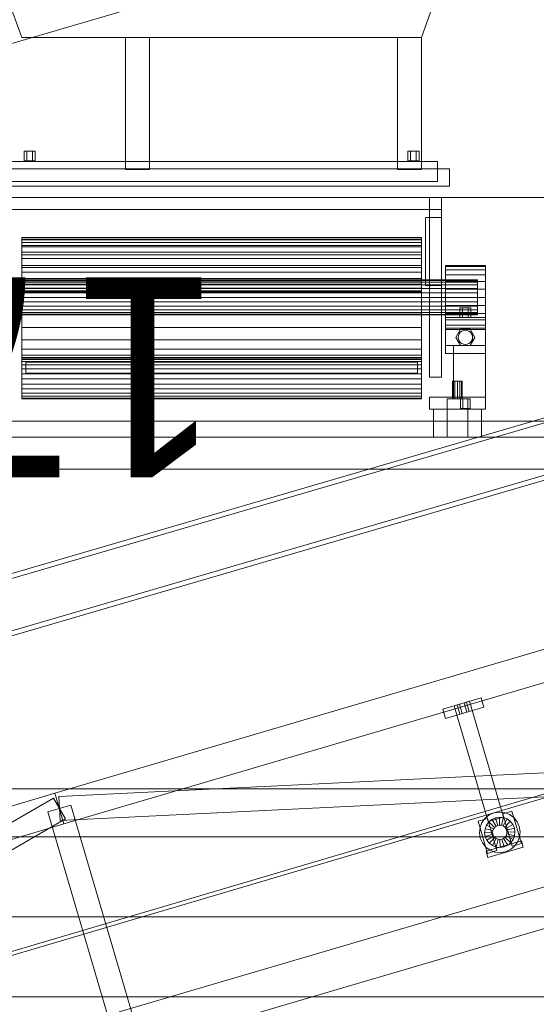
# Model space of a CAD drawing. Header units: millimetres. Extents: x -2233 to 65662, y -50530 to 6847.
# Tile 543 of 656: x 4848 to 5494, y 1091 to 2322. Entities that reach past the tile are written whole.
import ezdxf

# ---------------------------------------------------------------- set-up
doc = ezdxf.new("R2010")
doc.units = ezdxf.units.MM
for name, color, linetype, lineweight in [('COTAS_P', 1, 'Continuous', 0), ('lateral_C01', 7, 'Continuous', 0), ('lateral_dosificador', 7, 'Continuous', 0)]:
    doc.layers.add(name, color=color, linetype=linetype, lineweight=lineweight)
doc.dimstyles.new('R19_100', dxfattribs={"dimtxt": 250, "dimasz": 150, "dimexe": 150, "dimexo": 80, "dimgap": 100, "dimtad": 1, "dimtih": 1, "dimtoh": 1, "dimdsep": 46, "dimcen": 0.09, "dimadec": 0, "dimazin": 0, "dimtfac": 1, "dimtdec": 4, "dimtofl": 0, "dimtmove": 0, "dimatfit": 3, "dimfxl": 1, "dimtolj": 1, "dimtzin": 0, "dimarcsym": 0})

# ---------------------------------------------------------------- blocks, each defined once
blk = doc.blocks.new('DIM_R32_1')
at = {"layer": 'COTAS_P'}
for p, q in [((796, 1103.4), (9904.9, 3783.4)), ((9904.9, 3783.4), (9748.3, 3784.2)), ((9904.9, 3783.4), (9773.7, 3697.9)), ((10158.9, 2920), (9904.9, 3783.4)), ((796, 1103.4), (927.2, 1188.9)), ((1050, 240), (796, 1103.4)), ((796, 1103.4), (952.6, 1102.6))]:
    blk.add_line(p, q, dxfattribs=at)
blk.add_text('9495 P', height=250, rotation=16.3948, dxfattribs=at).set_placement((5322.2, 2539.3))
blk = doc.blocks.new('DIM_R32_18')
at = {"layer": 'COTAS_P'}
for p, q in [((4250, 2100), (4400, 2145)), ((5950, 2100), (5800, 2145)), ((4250, 1200), (4250, 2100)), ((5950, 2100), (4250, 2100)), ((4250, 2100), (4400, 2055)), ((5950, 2100), (5800, 2055)), ((5950, 1200), (5950, 2100))]:
    blk.add_line(p, q, dxfattribs=at)
blk.add_text('1700 P', height=250, rotation=180, dxfattribs=at).set_placement((5100, 2000))

msp = doc.modelspace()

# ---------------------------------------------------------------- linework, layer by layer
at = {"layer": 'lateral_C01'}
for p, q in [((1105.699, 51.872), (10210.031, 2747.406)), ((1107.119, 47.078), (10211.451, 2742.611)), ((5657.552, 1869.456), (4716.927, 1594.452)), ((4718.61, 1588.693), (5659.235, 1863.697)), ((4736.241, 1528.388), (5676.866, 1803.393)), ((5678.55, 1797.634), (4737.925, 1522.629)), ((4891.593, 1354.625), (6042.801, 1693.33)), ((4902.883, 1316.252), (6054.091, 1654.956)), ((5376.627, 1459.805), (5424.594, 1473.917)), ((5391.017, 1464.038), (5410.204, 1469.683)), ((5394.855, 1465.167), (5397.733, 1466.014)), ((5397.733, 1466.014), (5403.489, 1467.708)), ((5401.12, 1454.502), (5397.733, 1466.014)), ((5403.489, 1467.708), (5406.367, 1468.554)), ((5406.876, 1456.196), (5403.489, 1467.708)), ((5409.754, 1457.042), (5406.367, 1468.554)), ((5452.793, 1324.93), (5410.204, 1469.683)), ((5427.981, 1462.405), (5424.594, 1473.917)), ((5376.627, 1459.805), (5380.014, 1448.293)), ((5380.014, 1448.293), (5427.981, 1462.405)), ((5391.017, 1464.038), (5433.606, 1319.285)), ((5394.855, 1465.167), (5398.242, 1453.655)), ((5401.12, 1454.502), (5398.242, 1453.655)), ((5401.12, 1454.502), (5406.876, 1456.196)), ((5406.876, 1456.196), (5409.754, 1457.042)), ((4972.035, 1081.213), (6123.243, 1419.918)), ((4896.503, 1350.42), (6129.564, 1410.916)), ((4897.973, 1320.456), (6131.034, 1380.952)), ((4986.148, 1033.246), (6137.356, 1371.951)), ((3740.385, 1015.921), (4891.593, 1354.625)), ((3820.388, 731.518), (4889.742, 1348.431)), ((4889.742, 1348.431), (4904.734, 1322.445)), ((4891.593, 1354.625), (4902.883, 1316.252)), ((4896.503, 1350.42), (4897.973, 1320.456)), ((4911.628, 1339.672), (4882.848, 1331.205)), ((4964.701, 1052.996), (4882.848, 1331.205)), ((4911.628, 1339.672), (4993.482, 1061.464)), ((5440.829, 1330.166), (5447.38, 1331.191)), ((5447.38, 1331.191), (5453.973, 1330.486)), ((5451.664, 1328.768), (5463.176, 1332.155)), ((5453.973, 1330.486), (5460.159, 1328.098)), ((5475.031, 1291.862), (5463.176, 1332.155)), ((3835.379, 705.532), (4904.734, 1322.445)), ((5420.965, 1319.735), (5432.477, 1323.122)), ((5420.965, 1319.735), (5432.82, 1279.443)), ((5425.698, 1317.96), (5429.605, 1323.317)), ((5429.605, 1323.317), (5434.766, 1327.48)), ((5431.317, 1314.896), (5434.24, 1318.903)), ((5444.332, 1282.83), (5432.477, 1323.122)), ((5433.606, 1319.285), (5452.793, 1324.93)), ((5434.24, 1318.903), (5438.1, 1322.017)), ((5441.481, 1312.006), (5434.24, 1318.903)), ((5434.766, 1327.48), (5440.829, 1330.166)), ((5438.1, 1322.017), (5442.635, 1324.026)), ((5443.309, 1313.481), (5438.1, 1322.017)), ((5442.635, 1324.026), (5447.535, 1324.793)), ((5445.458, 1314.433), (5442.635, 1324.026)), ((5447.779, 1314.796), (5447.535, 1324.793)), ((5447.535, 1324.793), (5452.467, 1324.266)), ((5450.115, 1314.546), (5452.467, 1324.266)), ((5451.664, 1328.768), (5463.519, 1288.475)), ((5452.307, 1313.7), (5457.095, 1322.48)), ((5452.467, 1324.266), (5457.095, 1322.48)), ((5454.205, 1312.316), (5461.102, 1319.557)), ((5457.095, 1322.48), (5461.102, 1319.557)), ((5460.159, 1328.098), (5465.516, 1324.191)), ((5461.102, 1319.557), (5464.216, 1315.697)), ((5465.516, 1324.191), (5469.679, 1319.031)), ((5469.679, 1319.031), (5472.365, 1312.968)), ((3751.675, 977.547), (4902.883, 1316.252)), ((5422.605, 1305.181), (5423.311, 1311.774)), ((5423.311, 1311.774), (5425.698, 1317.96)), ((5429.003, 1305.336), (5429.531, 1310.268)), ((5429.531, 1310.268), (5431.317, 1314.896)), ((5439.25, 1307.916), (5429.531, 1310.268)), ((5440.096, 1310.108), (5431.317, 1314.896)), ((5439.001, 1305.58), (5439.25, 1307.916)), ((5439.25, 1307.916), (5440.096, 1310.108)), ((5440.096, 1310.108), (5441.481, 1312.006)), ((5441.481, 1312.006), (5443.309, 1313.481)), ((5443.309, 1313.481), (5445.458, 1314.433)), ((5445.458, 1314.433), (5447.779, 1314.796)), ((5447.779, 1314.796), (5450.115, 1314.546)), ((5450.115, 1314.546), (5452.307, 1313.7)), ((5452.307, 1313.7), (5454.205, 1312.316)), ((5454.205, 1312.316), (5455.68, 1310.487)), ((5455.68, 1310.487), (5464.216, 1315.697)), ((5455.68, 1310.487), (5456.632, 1308.339)), ((5466.225, 1311.162), (5456.632, 1308.339)), ((5456.632, 1308.339), (5456.995, 1306.018)), ((5456.995, 1306.018), (5456.745, 1303.682)), ((5456.995, 1306.018), (5466.992, 1306.261)), ((5464.216, 1315.697), (5466.225, 1311.162)), ((5466.225, 1311.162), (5466.992, 1306.261)), ((5466.992, 1306.261), (5466.465, 1301.329)), ((5472.365, 1312.968), (5473.39, 1306.417)), ((5473.39, 1306.417), (5472.685, 1299.824)), ((5423.631, 1298.63), (5422.605, 1305.181)), ((5426.316, 1292.567), (5423.631, 1298.63)), ((5439.001, 1305.58), (5429.003, 1305.336)), ((5429.77, 1300.436), (5429.003, 1305.336)), ((5439.364, 1303.259), (5429.77, 1300.436)), ((5431.779, 1295.901), (5429.77, 1300.436)), ((5431.014, 1282.039), (5475.143, 1295.023)), ((5440.315, 1301.11), (5431.779, 1295.901)), ((5434.894, 1292.041), (5431.779, 1295.901)), ((5441.791, 1299.282), (5434.894, 1292.041)), ((5443.689, 1297.897), (5438.901, 1289.118)), ((5439.364, 1303.259), (5439.001, 1305.58)), ((5440.315, 1301.11), (5439.364, 1303.259)), ((5441.791, 1299.282), (5440.315, 1301.11)), ((5443.689, 1297.897), (5441.791, 1299.282)), ((5445.881, 1297.051), (5443.528, 1287.332)), ((5445.881, 1297.051), (5443.689, 1297.897)), ((5448.217, 1296.802), (5445.881, 1297.051)), ((5450.538, 1297.165), (5448.217, 1296.802)), ((5448.217, 1296.802), (5448.46, 1286.804)), ((5452.686, 1298.116), (5450.538, 1297.165)), ((5450.538, 1297.165), (5453.361, 1287.571)), ((5454.515, 1299.592), (5452.686, 1298.116)), ((5452.686, 1298.116), (5457.896, 1289.58)), ((5455.899, 1301.49), (5454.515, 1299.592)), ((5454.515, 1299.592), (5461.756, 1292.695)), ((5456.745, 1303.682), (5455.899, 1301.49)), ((5455.899, 1301.49), (5464.679, 1296.702)), ((5456.745, 1303.682), (5466.465, 1301.329)), ((5464.679, 1296.702), (5461.756, 1292.695)), ((5466.465, 1301.329), (5464.679, 1296.702)), ((5470.297, 1293.638), (5466.39, 1288.281)), ((5472.685, 1299.824), (5470.297, 1293.638)), ((5477.401, 1287.348), (5475.143, 1295.023)), ((5430.48, 1287.406), (5426.316, 1292.567)), ((5435.837, 1283.499), (5430.48, 1287.406)), ((5431.014, 1282.039), (5433.272, 1274.364)), ((5432.82, 1279.443), (5444.332, 1282.83)), ((5433.272, 1274.364), (5477.401, 1287.348)), ((5438.901, 1289.118), (5434.894, 1292.041)), ((5442.023, 1281.112), (5435.837, 1283.499)), ((5443.528, 1287.332), (5438.901, 1289.118)), ((5448.616, 1280.406), (5442.023, 1281.112)), ((5448.46, 1286.804), (5443.528, 1287.332)), ((5453.361, 1287.571), (5448.46, 1286.804)), ((5455.167, 1281.432), (5448.616, 1280.406)), ((5457.896, 1289.58), (5453.361, 1287.571)), ((5461.23, 1284.117), (5455.167, 1281.432)), ((5461.756, 1292.695), (5457.896, 1289.58)), ((5466.39, 1288.281), (5461.23, 1284.117)), ((5463.519, 1288.475), (5475.031, 1291.862))]:
    msp.add_line(p, q, dxfattribs=at)
at = {"layer": 'lateral_dosificador'}
for p, q in [((4850, 2300), (4350, 3700)), ((5850, 3700), (5350, 2300)), ((5350, 2300), (4850, 2300)), ((5010, 2300), (4980, 2300)), ((4980, 2300), (4980, 2135)), ((5010, 2135), (5010, 2300)), ((5320, 2300), (5010, 2300)), ((5010, 2145), (5010, 2300)), ((5350, 2300), (5320, 2300)), ((5320, 2300), (5320, 2135)), ((5320, 2300), (5320, 2145)), ((5350, 2135), (5350, 2300)), ((4853, 2158), (4856.5, 2158)), ((4853, 2158), (4853, 2146)), ((4856.5, 2158), (4863.5, 2158)), ((4856.5, 2146), (4856.5, 2158)), ((4863.5, 2158), (4867, 2158)), ((4863.5, 2146), (4863.5, 2158)), ((4867, 2146), (4867, 2158)), ((5333, 2158), (5336.5, 2158)), ((5333, 2158), (5333, 2146)), ((5336.5, 2158), (5343.5, 2158)), ((5336.5, 2146), (5336.5, 2158)), ((5343.5, 2158), (5347, 2158)), ((5343.5, 2146), (5343.5, 2158)), ((5347, 2146), (5347, 2158)), ((5370, 2145), (4830, 2145)), ((4856.5, 2146), (4853, 2146)), ((4856.5, 2146), (4863.5, 2146)), ((4863.5, 2146), (4867, 2146)), ((5320, 2145), (5010, 2145)), ((5336.5, 2146), (5333, 2146)), ((5336.5, 2146), (5343.5, 2146)), ((5343.5, 2146), (5347, 2146)), ((5370, 2120), (5370, 2145)), ((5385, 2136), (4815, 2136)), ((5010, 2135), (4980, 2135)), ((5350, 2135), (5320, 2135)), ((5385, 2136), (5385, 2114)), ((5370, 2120), (4830, 2120)), ((5385, 2114), (4815, 2114)), ((5375, 2100), (4825, 2100)), ((5375, 2100), (5360, 2100)), ((5360, 1875), (5360, 2100)), ((5375, 2100), (5375, 1875)), ((5375, 2100), (5375, 2085)), ((5375, 2085), (4825, 2085)), ((5375, 2075), (5355, 2075)), ((5355, 1990), (5355, 2075)), ((5375, 2075), (5375, 1990)), ((4850, 2047.444), (4850, 2050)), ((5350, 2050), (4850, 2050)), ((4850, 2050), (4850, 2048)), ((5350, 2048), (4850, 2048)), ((4850, 2046.876), (4850, 2048)), ((4850, 2039.952), (4850, 2047.444)), ((5350, 2047.444), (4850, 2047.444)), ((4850, 2043.579), (4850, 2046.876)), ((5350, 2046.876), (4850, 2046.876)), ((5350, 2047.444), (5350, 2050)), ((5350, 2048), (5350, 2050)), ((5350, 2046.876), (5350, 2048)), ((5350, 2039.952), (5350, 2047.444)), ((5350, 2043.579), (5350, 2046.876)), ((4850, 2038.335), (4850, 2043.579)), ((5350, 2043.579), (4850, 2043.579)), ((4850, 2028.033), (4850, 2039.952)), ((5350, 2039.952), (4850, 2039.952)), ((4850, 2031.5), (4850, 2038.335)), ((5350, 2038.335), (4850, 2038.335)), ((5350, 2038.335), (5350, 2043.579)), ((5350, 2028.033), (5350, 2039.952)), ((5350, 2031.5), (5350, 2038.335)), ((4850, 2023.541), (4850, 2031.5)), ((5350, 2031.5), (4850, 2031.5)), ((4850, 2012.5), (4850, 2028.033)), ((5350, 2028.033), (4850, 2028.033)), ((4850, 2015), (4850, 2023.541)), ((5350, 2023.541), (4850, 2023.541)), ((5350, 2023.541), (5350, 2031.5)), ((5350, 2012.5), (5350, 2028.033)), ((5350, 2015), (5350, 2023.541)), ((4850, 2015), (4850, 2006.459)), ((4850, 2015), (5350, 2015)), ((4850, 1994.411), (4850, 2012.5)), ((5350, 2012.5), (4850, 2012.5)), ((5350, 2006.459), (5350, 2015)), ((5350, 1994.411), (5350, 2012.5)), ((5380, 2013.637), (5380, 2015)), ((5430, 2015), (5380, 2015)), ((5380, 2009.641), (5380, 2013.637)), ((5430, 2013.637), (5380, 2013.637)), ((5380, 2003.284), (5380, 2009.641)), ((5430, 2009.641), (5380, 2009.641)), ((5430, 2013.637), (5430, 2015)), ((5430, 2009.641), (5430, 2013.637)), ((5430, 2003.284), (5430, 2009.641)), ((5420, 1997), (4780, 1997)), ((5420, 1996.25), (4780, 1996.25)), ((4850, 2006.459), (4850, 1998.5)), ((5350, 2006.459), (4850, 2006.459)), ((4850, 1998.5), (4850, 1991.665)), ((5350, 1998.5), (4850, 1998.5)), ((5350, 2006.459), (5350, 1998.5)), ((5350, 1998.5), (5350, 1991.665)), ((5380, 1995), (5380, 2003.284)), ((5430, 2003.284), (5380, 2003.284)), ((5420, 1996.25), (5420, 1997)), ((5420, 1994.053), (5420, 1996.25)), ((5430, 1995), (5430, 2003.284)), ((5420, 1994.053), (4780, 1994.053)), ((5420, 1990.556), (4780, 1990.556)), ((5420, 1986), (4780, 1986)), ((4850, 1975), (4850, 1994.411)), ((5350, 1994.411), (4850, 1994.411)), ((4850, 1991.665), (4850, 1986.421)), ((5350, 1991.665), (4850, 1991.665)), ((4850, 1986.421), (4850, 1983.124)), ((5350, 1986.421), (4850, 1986.421)), ((5350, 1975), (5350, 1994.411)), ((5350, 1991.665), (5350, 1986.421)), ((5350, 1986.421), (5350, 1983.124)), ((5375, 1990), (5355, 1990)), ((5380, 1985.353), (5380, 1995)), ((5430, 1995), (5380, 1995)), ((5380, 1975), (5380, 1985.353)), ((5430, 1985.353), (5380, 1985.353)), ((5420, 1990.556), (5420, 1994.053)), ((5420, 1986), (5420, 1990.556)), ((5420, 1980.694), (5420, 1986)), ((5430, 1985.353), (5430, 1995)), ((5430, 1975), (5430, 1985.353)), ((5420, 1980.694), (4780, 1980.694)), ((4780, 1975), (5420, 1975)), ((4850, 1983.124), (4850, 1982)), ((5350, 1983.124), (4850, 1983.124)), ((5350, 1982), (4850, 1982)), ((4850, 1975), (4850, 1955.589)), ((4850, 1975), (5350, 1975)), ((5350, 1983.124), (5350, 1982)), ((5350, 1955.589), (5350, 1975)), ((5380, 1975), (5380, 1964.647)), ((5380, 1975), (5430, 1975)), ((5420, 1975), (5420, 1980.694)), ((5420, 1969.306), (5420, 1975)), ((5430, 1964.647), (5430, 1975)), ((5420, 1969.306), (4780, 1969.306)), ((5420, 1964), (4780, 1964)), ((5420, 1959.444), (4780, 1959.444)), ((5380, 1964.647), (5380, 1955)), ((5430, 1964.647), (5380, 1964.647)), ((5398, 1962), (5401.5, 1962)), ((5398, 1962), (5398, 1950)), ((5401.5, 1962), (5408.5, 1962)), ((5401.5, 1950), (5401.5, 1962)), ((5408.5, 1962), (5412, 1962)), ((5408.5, 1950), (5408.5, 1962)), ((5412, 1950), (5412, 1962)), ((5420, 1969.306), (5420, 1964)), ((5420, 1964), (5420, 1959.444)), ((5420, 1959.444), (5420, 1955.947)), ((5430, 1964.647), (5430, 1955)), ((5420, 1955.947), (4780, 1955.947)), ((5420, 1953.75), (4780, 1953.75)), ((5420, 1953), (4780, 1953)), ((4850, 1955.589), (4850, 1937.5)), ((5350, 1955.589), (4850, 1955.589)), ((5350, 1955.589), (5350, 1937.5)), ((5380, 1955), (5380, 1946.716)), ((5430, 1955), (5380, 1955)), ((5430, 1950), (5380, 1950)), ((5380, 1950), (5380, 1915)), ((5380, 1946.716), (5380, 1940.359)), ((5430, 1946.716), (5380, 1946.716)), ((5401.5, 1950), (5398, 1950)), ((5401.5, 1950), (5408.5, 1950)), ((5408.5, 1950), (5412, 1950)), ((5420, 1955.947), (5420, 1953.75)), ((5420, 1953.75), (5420, 1953)), ((5430, 1955), (5430, 1946.716)), ((5430, 1915), (5430, 1950)), ((5430, 1946.716), (5430, 1940.359)), ((4850, 1937.5), (4850, 1921.967)), ((5350, 1937.5), (4850, 1937.5)), ((5350, 1937.5), (5350, 1921.967)), ((5380, 1940.359), (5380, 1936.363)), ((5430, 1940.359), (5380, 1940.359)), ((5380, 1936.363), (5380, 1935)), ((5430, 1936.363), (5380, 1936.363)), ((5430, 1935), (5380, 1935)), ((5399, 1935.392), (5393, 1925)), ((5411, 1935.392), (5399, 1935.392)), ((5405, 1934), (5402.671, 1933.693)), ((5407.329, 1933.693), (5405, 1934)), ((5417, 1925), (5411, 1935.392)), ((5430, 1940.359), (5430, 1936.363)), ((5430, 1936.363), (5430, 1935)), ((4850, 1921.967), (4850, 1910.048)), ((5350, 1921.967), (4850, 1921.967)), ((5350, 1921.967), (5350, 1910.048)), ((5393, 1925), (5399, 1914.608)), ((5396.307, 1927.329), (5396, 1925)), ((5396, 1925), (5396.307, 1922.671)), ((5397.206, 1929.5), (5396.307, 1927.329)), ((5396.307, 1922.671), (5397.206, 1920.5)), ((5398.636, 1931.364), (5397.206, 1929.5)), ((5400.5, 1932.794), (5398.636, 1931.364)), ((5402.671, 1933.693), (5400.5, 1932.794)), ((5409.5, 1932.794), (5407.329, 1933.693)), ((5411.364, 1931.364), (5409.5, 1932.794)), ((5411, 1914.608), (5417, 1925)), ((5412.794, 1929.5), (5411.364, 1931.364)), ((5413.693, 1927.329), (5412.794, 1929.5)), ((5412.794, 1920.5), (5413.693, 1922.671)), ((5414, 1925), (5413.693, 1927.329)), ((5413.693, 1922.671), (5414, 1925)), ((4850, 1910.048), (4850, 1902.556)), ((5350, 1910.048), (4850, 1910.048)), ((5350, 1910.048), (5350, 1902.556)), ((5430, 1915), (5380, 1915)), ((5380, 1915), (5380, 1905)), ((5430, 1915), (5390, 1915)), ((5390, 1915), (5390, 1850)), ((5397.206, 1920.5), (5398.636, 1918.636)), ((5398.636, 1918.636), (5400.5, 1917.206)), ((5399, 1914.608), (5411, 1914.608)), ((5400.5, 1917.206), (5402.671, 1916.307)), ((5402.671, 1916.307), (5405, 1916)), ((5405, 1916), (5407.329, 1916.307)), ((5407.329, 1916.307), (5409.5, 1917.206)), ((5409.5, 1917.206), (5411.364, 1918.636)), ((5411.364, 1918.636), (5412.794, 1920.5)), ((5430, 1850), (5430, 1915)), ((5430, 1905), (5430, 1915)), ((4850, 1902.556), (4850, 1900)), ((5350, 1902.556), (4850, 1902.556)), ((5350, 1900), (4850, 1900)), ((4850, 1900), (4850, 1898)), ((5350, 1898), (4850, 1898)), ((4850, 1897.148), (4850, 1898)), ((4850, 1894.651), (4850, 1897.148)), ((5350, 1897.148), (4850, 1897.148)), ((5350, 1902.556), (5350, 1900)), ((5350, 1898), (5350, 1900)), ((5350, 1897.148), (5350, 1898)), ((5350, 1894.651), (5350, 1897.148)), ((5430, 1905), (5380, 1905)), ((4850, 1890.678), (4850, 1894.651)), ((5350, 1894.651), (4850, 1894.651)), ((4850, 1885.5), (4850, 1890.678)), ((5350, 1890.678), (4850, 1890.678)), ((4850, 1879.47), (4850, 1885.5)), ((5350, 1885.5), (4850, 1885.5)), ((5345, 1894), (4855, 1894)), ((4855, 1880), (4855, 1894)), ((5345, 1894), (5345, 1880)), ((5350, 1890.678), (5350, 1894.651)), ((5350, 1885.5), (5350, 1890.678)), ((5350, 1879.47), (5350, 1885.5)), ((4850, 1873), (4850, 1879.47)), ((5350, 1879.47), (4850, 1879.47)), ((4850, 1873), (4850, 1866.53)), ((4850, 1873), (5350, 1873)), ((5345, 1880), (4855, 1880)), ((5350, 1873), (5350, 1879.47)), ((5350, 1866.53), (5350, 1873)), ((5375, 1875), (5360, 1875)), ((4850, 1866.53), (4850, 1860.5)), ((5350, 1866.53), (4850, 1866.53)), ((4850, 1860.5), (4850, 1855.322)), ((5350, 1860.5), (4850, 1860.5)), ((5350, 1866.53), (5350, 1860.5)), ((5350, 1860.5), (5350, 1855.322)), ((5389, 1870), (5389.804, 1870)), ((5389, 1870), (5389, 1848)), ((5389.804, 1870), (5392, 1870)), ((5389.804, 1848), (5389.804, 1870)), ((5392, 1870), (5395, 1870)), ((5392, 1848), (5392, 1870)), ((5395, 1870), (5398, 1870)), ((5395, 1848), (5395, 1870)), ((5398, 1870), (5400.196, 1870)), ((5398, 1848), (5398, 1870)), ((5400.196, 1870), (5401, 1870)), ((5400.196, 1848), (5400.196, 1870)), ((5401, 1848), (5401, 1870)), ((4850, 1855.322), (4850, 1851.349)), ((5350, 1855.322), (4850, 1855.322)), ((4850, 1851.349), (4850, 1848.852)), ((5350, 1851.349), (4850, 1851.349)), ((4850, 1848.852), (4850, 1848)), ((5350, 1848.852), (4850, 1848.852)), ((5350, 1848), (4850, 1848)), ((5350, 1855.322), (5350, 1851.349)), ((5350, 1851.349), (5350, 1848.852)), ((5350, 1848.852), (5350, 1848)), ((5430, 1850), (5360, 1850)), ((5360, 1850), (5360, 1835)), ((5408, 1848), (5382, 1848)), ((5382, 1800), (5382, 1848)), ((5389.804, 1848), (5389, 1848)), ((5389.804, 1848), (5392, 1848)), ((5430, 1850), (5390, 1850)), ((5392, 1848), (5395, 1848)), ((5395, 1848), (5398, 1848)), ((5398, 1848), (5400.196, 1848)), ((5399, 1848), (5402, 1848)), ((5399, 1848), (5399, 1836)), ((5400.196, 1848), (5401, 1848)), ((5402, 1848), (5408, 1848)), ((5402, 1836), (5402, 1848)), ((5408, 1848), (5411, 1848)), ((5408, 1836), (5408, 1848)), ((5408, 1848), (5408, 1800)), ((5411, 1836), (5411, 1848)), ((5430, 1835), (5430, 1850)), ((5402, 1836), (5399, 1836)), ((5402, 1836), (5408, 1836)), ((5408, 1836), (5411, 1836)), ((5430, 1835), (5360, 1835)), ((5425, 1835), (5365, 1835)), ((5365, 1835), (5365, 1800)), ((5425, 1800), (5425, 1835)), ((5870, 1820), (4330, 1820)), ((5870, 1800), (4330, 1800)), ((5425, 1800), (5365, 1800)), ((5408, 1800), (5382, 1800)), ((5870, 1760), (4330, 1760)), ((5870, 1360), (4330, 1360)), ((5870, 1300), (4330, 1300)), ((5950, 1200), (4250, 1200)), ((5950, 1100), (4250, 1100))]:
    msp.add_line(p, q, dxfattribs=at)

# ---------------------------------------------------------------- dimensions: what is measured, and where the dimension line sits
at = {"layer": 'COTAS_P'}
for p1, p2, distance, picture, middle in [((1050, 240), (10158.931, 2920), 900, 'DIM_R32_1', (5350.437, 2443.406)), ((5950, 1200), (4250, 1200), -900, 'DIM_R32_18', (5100, 2100))]:
    dim = msp.add_aligned_dim(p1=p1, p2=p2, distance=distance, text='<> P', dimstyle='R19_100', dxfattribs=at)
    dim.commit()
    dim.dimension.update_dxf_attribs({"geometry": picture, "text_midpoint": middle})

doc.saveas('drawing.dxf')
